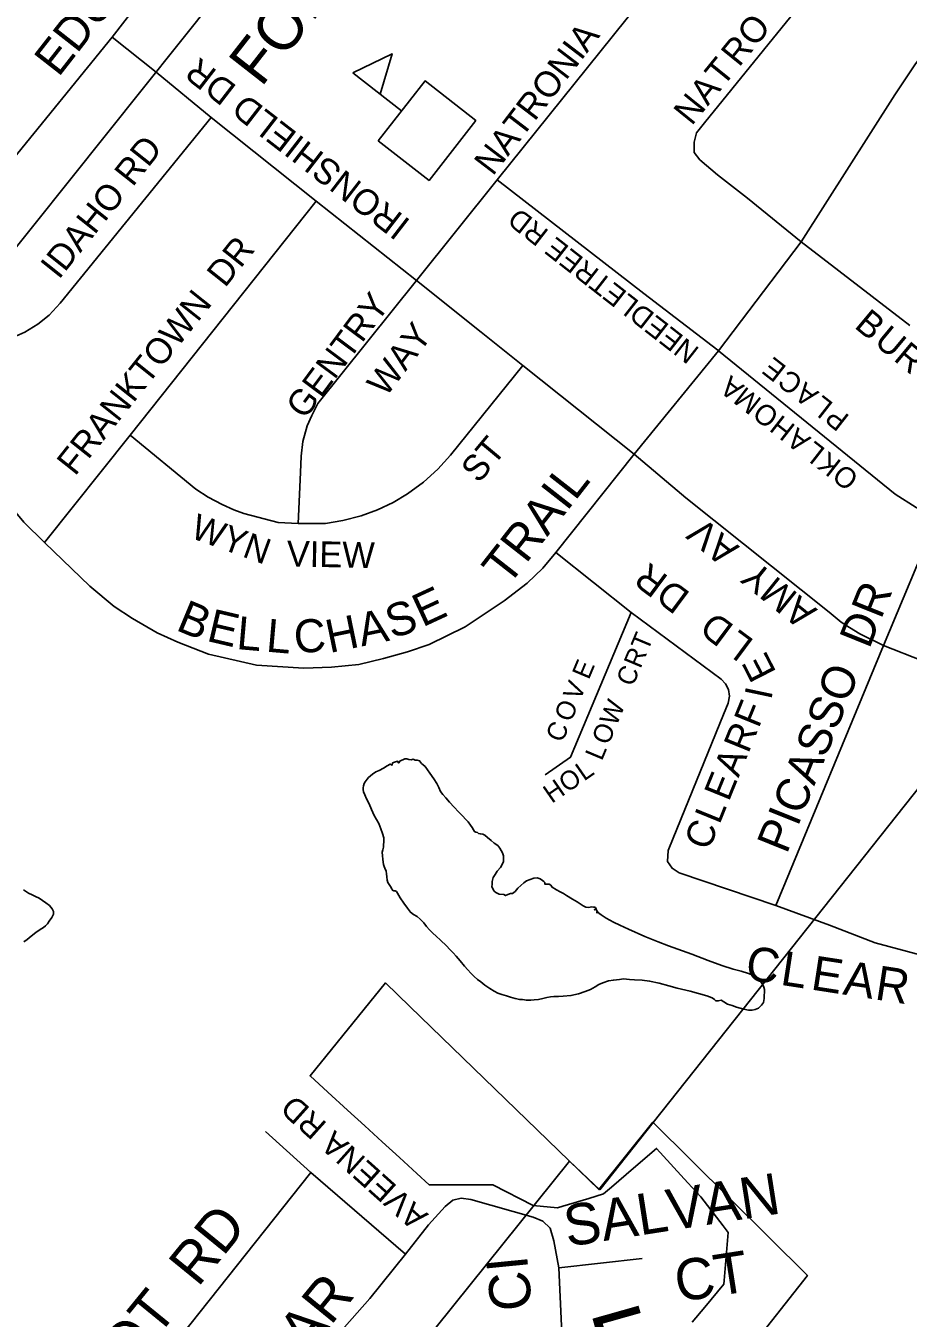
# Model space of a CAD drawing. Extents: x 586326 to 623965, y 4819854 to 4857850.
# Drawn here: x 606827 to 607342, y 4848747 to 4849500 of the extents above; entities that cross this region are included whole.
import ezdxf

# ---------------------------------------------------------------- set-up
doc = ezdxf.new("R2010")
doc.units = 0
for name, color, linetype in [('Lots_Concessions', 7, 'Continuous'), ('Major Rds Lbls', 7, 'Continuous'), ('Minor Rd Lbls', 7, 'Continuous'), ('Minor Rds', 7, 'Continuous'), ('Park Outlines', 7, 'Continuous'), ('School Syms_Lbls', 7, 'Continuous'), ('SWM Ponds', 7, 'Continuous')]:
    doc.layers.add(name, color=color, linetype=linetype)

msp = doc.modelspace()

# ---------------------------------------------------------------- linework, layer by layer
at = {"layer": 'Lots_Concessions'}
for p, q in [((606722.64, 4849247.71), (607049.93, 4849657.61)), ((607193, 4848861.04), (607582.5, 4849352.42)), ((607161.77, 4848821.64), (607193, 4848861.04)), ((606714.83, 4848304.41), (607144.15, 4848838.49)), ((607144.15, 4848838.49), (607161.77, 4848821.64))]:
    msp.add_line(p, q, dxfattribs=at)
at = {"layer": 'Minor Rds'}
for points in [[(606877.35, 4849493.87), (606959.33, 4849599.48)], [(607398.26, 4849529.32), (607357.91, 4849494.28), (607345.89, 4849478.34), (607333.89, 4849460.28)], [(607101.85, 4849410.73), (607184.89, 4849513.76)], [(607273.11, 4849505.86), (607222.95, 4849443.83), (607218.23, 4849437.99)], [(606765.63, 4849384.38), (606798.93, 4849404.41), (606809.59, 4849412.79), (606817.38, 4849419.95), (606877.35, 4849493.87)], [(606877.35, 4849493.87), (606903.04, 4849473.48)], [(606903.04, 4849473.48), (606935.18, 4849447)], [(607333.89, 4849460.28), (607279.25, 4849374.57)], [(606786.89, 4849311.04), (606808.21, 4849315.11), (606817.78, 4849318), (606826.39, 4849321.8), (606834.12, 4849326.42), (606840.66, 4849331.68), (606847.07, 4849338.71), (606935.18, 4849447)], [(606935.18, 4849447), (606996.3, 4849398.12)], [(607218.23, 4849437.99), (607216.86, 4849432.68), (607216.88, 4849426.66), (607220.2, 4849422.33), (607230.53, 4849413.64), (607247.88, 4849399.87), (607279.25, 4849374.57)], [(607054.99, 4849351.93), (607101.85, 4849410.73)], [(607187.51, 4849344.29), (607101.85, 4849410.73)], [(606887.88, 4849261.69), (606996.3, 4849398.12)], [(606996.3, 4849398.12), (607054.99, 4849351.93)], [(607279.25, 4849374.57), (607230.98, 4849311.01)], [(607279.25, 4849374.57), (607342.68, 4849325.81)], [(606985.93, 4849210.32), (606987.15, 4849240.02), (606987.54, 4849249.59), (606988.66, 4849258.16), (606991.17, 4849267.14), (606993.82, 4849273.22), (606997.45, 4849280.14), (607054.99, 4849351.93)], [(607054.99, 4849351.93), (607092.67, 4849321.86)], [(607230.98, 4849311.01), (607230.64, 4849311.27), (607187.51, 4849344.29)], [(607092.67, 4849321.86), (607116.84, 4849302.35)], [(606837.93, 4849199.22), (606825.86, 4849211.08), (606818.33, 4849220.17), (606812.62, 4849228.28), (606805.45, 4849240.75), (606797.18, 4849257.88), (606791.25, 4849276.23), (606787.9, 4849291.65), (606786.89, 4849311.04)], [(607230.98, 4849311.01), (607181.79, 4849250.63)], [(607230.98, 4849311.01), (607334.02, 4849227.44), (607346.28, 4849219.54), (607358.22, 4849213.01)], [(606985.93, 4849210.32), (607001.87, 4849210.31), (607011.88, 4849212.1), (607022.72, 4849214.8), (607032.24, 4849218.15), (607041.25, 4849222.47), (607049.57, 4849227.53), (607058.92, 4849234.4), (607067.37, 4849241.98), (607074.76, 4849250.2), (607116.84, 4849302.35)], [(607116.84, 4849302.35), (607181.79, 4849250.63)], [(606837.93, 4849199.22), (606887.88, 4849261.69)], [(606887.88, 4849261.69), (606926.22, 4849230.27), (606933.49, 4849225.65), (606941.54, 4849221.4), (606948.3, 4849218.26), (606954.19, 4849216.09), (606974.21, 4849210.91), (606985.93, 4849210.32)], [(607181.79, 4849250.63), (607136.24, 4849193.27)], [(607181.79, 4849250.63), (607211.98, 4849225.29), (607295.56, 4849158.47), (607302.53, 4849152.79), (607307.4, 4849149.71), (607313.45, 4849145.95), (607327.23, 4849139.06)], [(607327.23, 4849139.06), (607358.22, 4849213.01)], [(607136.24, 4849193.27), (607128.63, 4849184.25), (607119.34, 4849175.43), (607106.09, 4849165.09), (607083.24, 4849150.04), (607062.3, 4849139.8), (607049.66, 4849135.44), (607035.72, 4849131.55), (607021.2, 4849128.11), (607005.42, 4849126.59), (606989.12, 4849125.83), (606961.61, 4849127.57), (606933.65, 4849134.14), (606915.78, 4849141), (606903.68, 4849146.57), (606889.28, 4849154.86), (606878.52, 4849161.87), (606864.3, 4849173.82), (606837.93, 4849199.22)], [(607136.24, 4849193.27), (607180.12, 4849158.39)], [(607180.12, 4849158.39), (607144.72, 4849073.92), (607129.98, 4849063.7)], [(607180.12, 4849158.39), (607232.5, 4849119.41), (607235.08, 4849116.76), (607236.79, 4849113.42), (607237.43, 4849109.65), (607236.57, 4849105.57), (607233.89, 4849098.91), (607204.59, 4849026.83), (607201.69, 4849019.6), (607201.3, 4849013.15), (607203.91, 4849009.21), (607208.15, 4849006.53), (607264.5, 4848987.62)], [(607264.5, 4848987.62), (607327.23, 4849139.06)], [(607327.23, 4849139.06), (607349.95, 4849130.22)], [(607264.5, 4848987.62), (607295.75, 4848976.06), (607322.39, 4848965.71), (607349.26, 4848958.51)], [(606993.37, 4848831.89), (606966.9, 4848855.74)], [(606874.63, 4848682.48), (606993.37, 4848831.89)], [(607048.39, 4848784.28), (606993.37, 4848831.89)], [(607137.92, 4848776.17), (607134.96, 4848791.99), (607132.89, 4848799.32), (607128.59, 4848803.46), (607122.9, 4848805.83), (607086.49, 4848816.09), (607080.85, 4848816.86), (607076.04, 4848815.68), (607071.55, 4848812.08), (607061.91, 4848801.26), (607048.39, 4848784.28)], [(606980.21, 4848702.69), (606998.23, 4848725), (607027.75, 4848758.28), (607048.39, 4848784.28)], [(607137.92, 4848776.17), (607186.54, 4848781.79)], [(606980.21, 4848702.69), (607025.3, 4848670.59), (607029.86, 4848669.11), (607034.2, 4848669.35), (607064.42, 4848685.03), (607098.76, 4848700.45), (607132.29, 4848711.81), (607136.59, 4848714.32), (607139.65, 4848718.97), (607140.15, 4848725.62), (607137.92, 4848776.17)]]:
    msp.add_lwpolyline(points, dxfattribs=at)
at = {"layer": 'Park Outlines'}
msp.add_lwpolyline([(607243.88, 4848722.22), (607282.84, 4848771.69), (607192.63, 4848861.17), (607161.3, 4848821.86), (607143.91, 4848838.62), (607051.03, 4848928.67), (607036.87, 4848942.43), (606992.86, 4848888.13), (606992.85, 4848888.13), (607003.2, 4848878.67), (607014.58, 4848868.27), (607024.7, 4848859.01), (607034.83, 4848849.76), (607044.95, 4848840.5), (607055.07, 4848831.25), (607062.23, 4848824.71), (607099.5, 4848824.65), (607122.94, 4848812.54), (607137.12, 4848811.2), (607140.2, 4848812.14), (607155.4, 4848816.77), (607163.95, 4848819.37), (607168.62, 4848823.36), (607181.46, 4848834.35), (607194.9, 4848845.85), (607213.2, 4848825.77), (607220.68, 4848817.56), (607233.68, 4848800.76), (607236.68, 4848796.88), (607234.36, 4848768.96), (607234.18, 4848766.79), (607223.01, 4848753.34), (607215.74, 4848744.64)], dxfattribs=at)
at = {"layer": 'School Syms_Lbls'}
msp.add_line((607046.24, 4849450.92), (607017.83, 4849473.12), dxfattribs=at)
for points in [[(607017.83, 4849473.12), (607040.61, 4849484.15), (607033.69, 4849460.65)], [(607032.61, 4849433.47), (607059.87, 4849468.37), (607089.48, 4849445.24), (607062.21, 4849410.34)]]:
    msp.add_lwpolyline(points, close=True, dxfattribs=at)
at = {"layer": 'SWM Ponds'}
msp.add_lwpolyline([(607031.12, 4849065.51), (607029.24, 4849064.15), (607028.07, 4849063.16), (607026.96, 4849062.12), (607026.17, 4849061.17), (607025.61, 4849060.46), (607024.99, 4849059.67), (607024.44, 4849058.59), (607023.95, 4849057.3), (607023.7, 4849056.17), (607023.8, 4849055.11), (607023.99, 4849053.8), (607024.76, 4849052.05), (607025.83, 4849049.65), (607027.22, 4849046.77), (607028.6, 4849043.5), (607030.24, 4849039.91), (607031.62, 4849037.68), (607032.84, 4849035.39), (607034.11, 4849032.21), (607035.13, 4849029.44), (607035.75, 4849026.99), (607035.9, 4849024.74), (607035.73, 4849022.9), (607035.62, 4849021.49), (607035.18, 4849020.04), (607034.97, 4849018.53), (607035.11, 4849016.4), (607035.21, 4849014.47), (607035.4, 4849012.71), (607035.62, 4849011.44), (607035.98, 4849010.34), (607036.5, 4849009.24), (607037.16, 4849007.57), (607037.36, 4849005.97), (607037.54, 4849004.21), (607037.81, 4849002.27), (607038.16, 4849001.01), (607038.92, 4848999.84), (607039.66, 4848998.57), (607040.42, 4848997.17), (607040.83, 4848996.44), (607041.32, 4848996.18), (607041.75, 4848996.07), (607042.54, 4848996.03), (607043.2, 4848995.63), (607043.9, 4848994.68), (607045.46, 4848992.08), (607047.56, 4848988.93), (607049.64, 4848985.97), (607051.39, 4848983.62), (607053.14, 4848982.32), (607055.34, 4848981.06), (607057.02, 4848979.51), (607059.2, 4848977.35), (607060.75, 4848975.33), (607062.52, 4848973.31), (607064.33, 4848971.49), (607066.29, 4848969.56), (607068.8, 4848967.37), (607072.36, 4848963.95), (607074.27, 4848961.94), (607076.21, 4848959.84), (607077.94, 4848957.91), (607080.34, 4848955.29), (607082.92, 4848952.23), (607084.92, 4848949.92), (607086.55, 4848948.01), (607088.61, 4848946.05), (607090.4, 4848944.42), (607092.45, 4848943.05), (607094.8, 4848941.04), (607097.59, 4848939.21), (607100.23, 4848937.55), (607102.35, 4848936.42), (607104.69, 4848935.57), (607107.29, 4848934.76), (607109.8, 4848934.06), (607112.4, 4848933.31), (607115.11, 4848932.63), (607116.69, 4848932.67), (607117.84, 4848932.58), (607118.93, 4848932.42), (607120.21, 4848932.29), (607121.67, 4848932.3), (607123.5, 4848932.43), (607125.98, 4848932.8), (607128.58, 4848933.31), (607130.92, 4848933.8), (607132.95, 4848934.18), (607134.91, 4848934.48), (607137.69, 4848934.41), (607140.39, 4848934.59), (607144.95, 4848935.04), (607149.33, 4848936.09), (607153.19, 4848937.29), (607156.32, 4848938.49), (607159.09, 4848940.17), (607161.23, 4848941.51), (607163.57, 4848942.51), (607166.83, 4848943.53), (607169.7, 4848944.03), (607173.23, 4848944.47), (607175.56, 4848944.75), (607179.14, 4848944.42), (607181.99, 4848944.21), (607186.42, 4848944.03), (607190.85, 4848943.5), (607196.49, 4848942.19), (607202.02, 4848940.61), (607207.01, 4848939.28), (607214.51, 4848937.53), (607224.13, 4848934.76), (607227.38, 4848933.78), (607228.73, 4848932.81), (607229.41, 4848931.92), (607230.9, 4848931.85), (607232.54, 4848932.31), (607234.09, 4848931.37), (607236.2, 4848930.09), (607238.92, 4848929.24), (607241.59, 4848928.34), (607245.76, 4848927), (607248.49, 4848926.52), (607250.59, 4848926.52), (607252.5, 4848926.86), (607254.39, 4848927.76), (607256.13, 4848929.41), (607257.22, 4848931.03), (607257.7, 4848933.39), (607257.7, 4848935.04), (607257.82, 4848936.95), (607257.78, 4848938.54), (607257.46, 4848939.88), (607257.02, 4848940.96), (607256.17, 4848942.44), (607255.25, 4848943.71), (607253.95, 4848945.09), (607251.61, 4848946.65), (607248.52, 4848947.97), (607244.25, 4848949.29), (607239.54, 4848950.5), (607233.03, 4848952.58), (607224.99, 4848955.39), (607215.4, 4848959.13), (607201.92, 4848963.99), (607195.78, 4848966.42), (607188.12, 4848969.48), (607178.58, 4848973.64), (607173.56, 4848976.11), (607169.86, 4848977.81), (607165.58, 4848980.05), (607162.57, 4848982.04), (607161.24, 4848983.06), (607160.91, 4848983.61), (607160.11, 4848983.2), (607159.93, 4848983.46), (607160.5, 4848983.85), (607159.63, 4848985.25), (607158.77, 4848984.97), (607158.65, 4848985.15), (607159.76, 4848985.59), (607159.32, 4848986.31), (607158.78, 4848986.6), (607158.11, 4848986.62), (607157.02, 4848986.69), (607155.36, 4848986.44), (607153.6, 4848986.53), (607152.17, 4848987.38), (607148.65, 4848989.67), (607145.95, 4848991.23), (607142.45, 4848993.42), (607140.67, 4848994.54), (607138.7, 4848995.53), (607136.56, 4848996.65), (607133.92, 4848998.17), (607133.19, 4848999.29), (607132.17, 4849000.03), (607129.8, 4848999.92), (607129.69, 4849000.88), (607129.08, 4849001.58), (607128.36, 4849002.05), (607127.05, 4849003.07), (607125.23, 4849003.67), (607123.26, 4849003.48), (607121.24, 4849002.77), (607119.09, 4849001.89), (607117.53, 4849000.83), (607115.74, 4848999.12), (607113.98, 4848997.57), (607112.37, 4848995.63), (607110.85, 4848994.62), (607109.7, 4848994.43), (607108.12, 4848993.93), (607106.89, 4848993.35), (607105.76, 4848993.94), (607103.11, 4848994.14), (607101.11, 4848995.01), (607100.22, 4848995.98), (607099.4, 4848997.27), (607098.86, 4848998.69), (607098.93, 4848999.82), (607099.08, 4849001.54), (607099.63, 4849003.76), (607100.79, 4849005.59), (607102.03, 4849007.54), (607103.92, 4849009.72), (607104.93, 4849011.49), (607105.6, 4849013.16), (607105.71, 4849014.82), (607105.67, 4849016.4), (607105.03, 4849018.27), (607103.52, 4849020.91), (607102.3, 4849022.5), (607100.28, 4849023.9), (607098.44, 4849025.52), (607096.29, 4849027.2), (607094.8, 4849028.45), (607093.53, 4849029.17), (607092.13, 4849029.26), (607091.09, 4849029.44), (607090.38, 4849030.17), (607089.54, 4849030.37), (607088.69, 4849030.58), (607088.21, 4849031.6), (607087.36, 4849033.08), (607086.42, 4849034.45), (607085.07, 4849036.24), (607083.49, 4849037.84), (607081.98, 4849039.65), (607079.37, 4849042.15), (607076.89, 4849044.83), (607074.16, 4849047.77), (607072, 4849050.38), (607070.18, 4849052.26), (607068.99, 4849054.01), (607067.84, 4849056.28), (607066.72, 4849058.71), (607065.01, 4849061.32), (607062.76, 4849064.64), (607059.97, 4849068.55), (607058.87, 4849069.6), (607057.9, 4849070.35), (607056.74, 4849071.9), (607055.2, 4849072.27), (607054.13, 4849072.19), (607053.04, 4849072.78), (607051.74, 4849072.52), (607050.5, 4849072.57), (607049.2, 4849073.13), (607048.14, 4849072.95), (607045.12, 4849071.65), (607044.86, 4849070.85), (607044.35, 4849070.69), (607043.9, 4849071.6), (607040.98, 4849070.68), (607040.78, 4849069.43), (607039.63, 4849070), (607037.71, 4849068.95), (607035.56, 4849067.61), (607033.1, 4849066.33)], close=True, dxfattribs=at)
msp.add_lwpolyline([(606825.95, 4848966.28), (606827.88, 4848967.78), (606830.15, 4848969.6), (606832.96, 4848971.74), (606835.43, 4848973.58), (606837.41, 4848974.67), (606838.61, 4848975.72), (606839.69, 4848976.86), (606840.76, 4848978.47), (606842.31, 4848980.46), (606843.17, 4848982.53), (606843.2, 4848984.01), (606842.42, 4848985.66), (606840.92, 4848987.49), (606838.72, 4848989.02), (606836.7, 4848990.41), (606834.77, 4848991.77), (606832.7, 4848992.78), (606830.73, 4848993.76), (606828.54, 4848994.81), (606825.76, 4848996.69)], dxfattribs=at)

# ---------------------------------------------------------------- texts
at = {"layer": 'Major Rds Lbls'}
msp.add_text('LLE', height=40.002, rotation=15.7985, dxfattribs=at).set_placement((607106.96, 4848690.71))
at = {"layer": 'Minor Rd Lbls'}
for s, height, rotation, p in [('EDUCATION     RD', 19.6343, 51.99907, (606846.11, 4849470.07)), ('O', 15, 51.04061, (607252.37, 4849487.48)), ('NATRONIA', 15, 52.60662, (607099.39, 4849412.43)), ('R', 15, 51.04061, (607243.01, 4849475.91)), ('IRONSHIELD DR', 15, 142.28336, (607052.1, 4849386.57)), ('T', 15, 51.04061, (607233.65, 4849464.34)), ('A', 15, 51.04061, (607224.74, 4849453.32)), ('N', 15, 51.04061, (607215.38, 4849441.74)), ('IDAHO RD', 15, 51.45658, (606846.29, 4849352.05)), ('NEEDLETREE RD', 12, 142.00002, (607220.49, 4849312.04)), ('FRANKTOWN  DR', 15, 51.45658, (606855.75, 4849237.48)), ('GENTRY', 15, 53.27613, (606989.76, 4849270.41)), ('B', 15, 320.20325, (607309.67, 4849324.82)), ('WAY', 15, 52.75988, (607036.95, 4849283.44)), ('U', 15, 320.20325, (607321.11, 4849315.29)), ('R', 15, 320.20325, (607332.54, 4849305.77)), ('E', 12, 141.98243, (607271.36, 4849301.36)), ('C', 12, 141.98243, (607281.19, 4849293.68)), ('A', 12, 141.98243, (607246.62, 4849290.43)), ('A', 12, 141.98243, (607290.12, 4849286.69)), ('M', 12, 141.98243, (607256.9, 4849282.4)), ('L', 12, 141.98243, (607298.61, 4849280.06)), ('O', 12, 141.98243, (607267.17, 4849274.36)), ('H', 12, 141.98243, (607276.55, 4849267.03)), ('P', 12, 141.98243, (607307.99, 4849272.73)), ('ST', 15, 50.12066, (607091.19, 4849233.15)), ('A', 12, 141.98243, (607285.48, 4849260.05)), ('L', 12, 141.98243, (607293.97, 4849253.41)), ('K', 12, 141.98243, (607303.35, 4849246.08)), ('TRAIL', 20.846, 51.97531, (607108.2, 4849172.97)), ('O', 12, 141.98243, (607313.62, 4849238.05)), ('WYN', 15, 340.05868, (606922.35, 4849202.16)), ('AMY  AV', 16.028, 141.10159, (607289.13, 4849160.04)), ('VIEW', 15, 358.88298, (606979.13, 4849185.28)), ('R', 16.03, 143.34754, (607202.5, 4849178.96)), ('E', 19.28, 24.84739, (607058.42, 4849149.61)), ('D', 16.03, 143.34754, (607215.25, 4849169.47)), ('PICASSO  DR', 19.277, 68.10798, (607270.81, 4849017.05)), ('B', 19.28, 337.40007, (606913.94, 4849148.38)), ('S', 19.28, 17.72235, (607040.51, 4849143)), ('E', 19.28, 346.78229, (606931.88, 4849141.93)), ('L', 19.28, 355.02581, (606949.51, 4849137.09)), ('L', 19.28, 355.02581, (606966.75, 4849135.59)), ('C', 19.28, 3.78733, (606983.99, 4849134.57)), ('H', 19.28, 11.67043, (607004.15, 4849134.67)), ('A', 19.28, 11.67043, (607022.88, 4849138.54)), ('D', 16.03, 143.34754, (607240.87, 4849150.41)), ('T', 11, 67.26577, (607189.73, 4849135.28)), ('L', 16.03, 143.34754, (607252.41, 4849141.82)), ('R', 11, 67.26577, (607185.51, 4849125.22)), ('E', 16.03, 117.13632, (607264.96, 4849123.48)), ('E', 11, 67.26577, (607155.37, 4849118.74)), ('C', 11, 67.26577, (607181.09, 4849114.67)), ('V', 11, 67.26577, (607150.17, 4849106.34)), ('I', 16.03, 78.05352, (607261.71, 4849106.97)), ('O', 11, 67.26577, (607144.97, 4849093.93)), ('W', 11, 67.26577, (607171.42, 4849091.58)), ('F', 16.03, 67.87813, (607254.39, 4849090.46)), ('C', 11, 67.26577, (607139.97, 4849082)), ('O', 11, 67.26577, (607166.8, 4849080.56)), ('R', 16.03, 67.87813, (607248.4, 4849075.73)), ('L', 11, 67.26577, (607162.98, 4849071.45)), ('A', 16.03, 67.87813, (607242.69, 4849061.7)), ('O', 11, 34.74107, (607142.73, 4849052.96)), ('L', 11, 34.74107, (607152.56, 4849059.77)), ('E', 16.03, 67.87813, (607236.99, 4849047.67)), ('H', 11, 34.74107, (607133.77, 4849046.74)), ('L', 16.03, 67.87813, (607231.57, 4849034.34)), ('C', 16.03, 68.11344, (607225.37, 4849018.95)), ('C', 20, 351.25259, (607246.01, 4848944.51)), ('L', 20, 351.25259, (607266.56, 4848941.35)), ('E', 20, 351.25259, (607284.3, 4848938.62)), ('A', 20, 351.25259, (607302.98, 4848935.75)), ('R', 20, 351.25259, (607321.66, 4848932.87)), ('AVEENA RD', 13.671, 138.14935, (607062.31, 4848807.39)), ('SALVAN', 24.035, 8.87935, (607142.85, 4848788.51)), ('PERIDOT  RD', 24.035, 50.82804, (606825.92, 4848639.89)), ('CT', 24.035, 8.87935, (607207.44, 4848756.19)), ('CI', 24.035, 95.64092, (607122.43, 4848752.24)), ('SKYLAR', 24.035, 50.82804, (606939.4, 4848661.85))]:
    msp.add_text(s, height=height, rotation=rotation, dxfattribs=at).set_placement(p)
at = {"layer": 'School Syms_Lbls'}
msp.add_text('FORD P.S.', height=26.044, rotation=52.00002, dxfattribs=at).set_placement((606964.33, 4849464.12))

doc.saveas('drawing.dxf')
